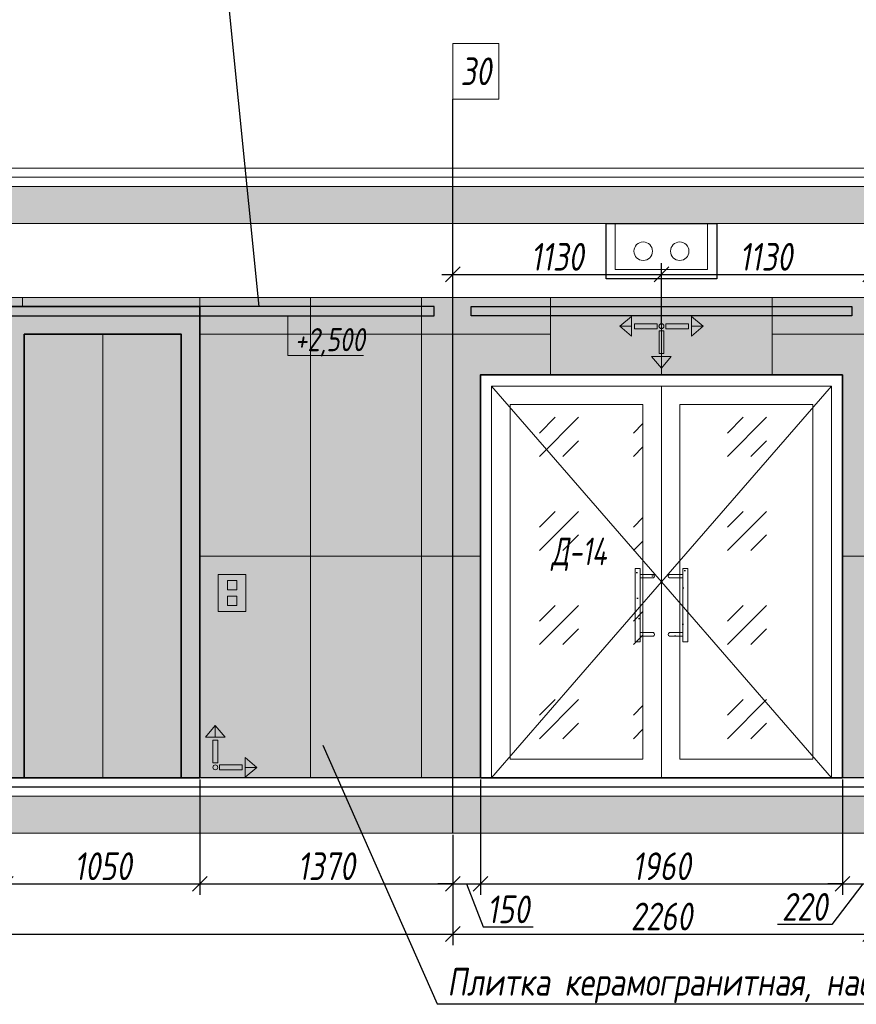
# Model space of a CAD drawing. Header units: millimetres. Extents: x -76220005 to 7466349, y -86687 to 22351.
# Tile 396 of 493: x 250319 to 254849, y 7337 to 12667. Entities that reach past the tile are written whole.
import ezdxf
from ezdxf import colors
from ezdxf.entities.mleader import LeaderData, LeaderLine
from ezdxf.math import Vec2, Vec3

# ---------------------------------------------------------------- set-up
doc = ezdxf.new("R2010")
doc.units = ezdxf.units.MM
doc.linetypes.add('DASHDOT', pattern=[25.4, 12.7, -6.35, 0, -6.35])
doc.layers.get('Defpoints').update_dxf_attribs({"color": 31})
for name, color, linetype, lineweight in [('A-DETL-GENF', 7, 'Continuous', 5), ('dim_pot', 183, 'Continuous', 9), ('Двери', 7, 'Continuous', 5), ('Отделка стен', 253, 'Continuous', 0), ('пот', 183, 'Continuous', 9)]:
    doc.layers.add(name, color=color, linetype=linetype, lineweight=lineweight)
for name, color, linetype, lineweight, true_color in [('dim_obm', 7, 'Continuous', 9, 0x005700), ('dim_razv', 7, 'DASHDOT', 9, 0x285228), ('pol', 7, 'Continuous', 15, 0x55666d)]:
    doc.layers.add(name, color=color, linetype=linetype, lineweight=lineweight, true_color=true_color)
doc.styles.add('fl_iso paper', font='isocpeur.ttf', dxfattribs={"width": 0.8, "oblique": 10})
doc.styles.add('In tre', font='isocpeur.ttf', dxfattribs={"width": 0.8, "oblique": 10})
doc.dimstyles.new('In tre 1_50', dxfattribs={"dimtxt": 150, "dimasz": 80, "dimexe": 60, "dimexo": 10, "dimgap": 20, "dimtad": 1, "dimdec": 0, "dimrnd": 5, "dimzin": 0, "dimdsep": 46, "dimtxsty": 'fl_iso paper', "dimblk": 'OBLIQUE', "dimcen": 0, "dimdle": 60, "dimadec": 0, "dimazin": 0, "dimtfac": 1, "dimtdec": 0, "dimtofl": 0, "dimtmove": 1, "dimatfit": 1, "dimfxl": 40, "dimtolj": 1, "dimtzin": 0, "dimarcsym": 1})
pattern_1 = [(352.5, (-11678.04, 258012.5), (100.426047, 107.214405), [0, -115.824, 0, -129.54, 0, -123.825]), (322.5, (-11678.04, 258012.5), (247.41986, 56.70328), [0, -62.484, 0, -104.394, 0, -40.005]), (282.5, (-11744.32, 258078.77), (168.099694, -167.489948), [0, -38.1, 0, -137.16, 0, -179.07]), (272.5, (-11744.32, 258078.77), (209.26523, -114.68433), [0, -19.05, 0, -89.916, 0, -102.87])]

# ---------------------------------------------------------------- blocks, each defined once
blk = doc.blocks.new('_Oblique')
at = {"color": 0, "linetype": 'ByBlock', "lineweight": -2}
blk.add_line((-0.5, -0.5), (0.5, 0.5), dxfattribs=at)
blk = doc.blocks.new('*D126')
at = {"layer": 'Defpoints', "color": 0, "linetype": 'ByBlock', "transparency": 16777216}
for p in [(243713.8, 8264), (252663.8, 8264), (252663.8, 7717.8)]:
    blk.add_point(p, dxfattribs=at)
at = {"layer": 'dim_razv', "color": 0, "linetype": 'ByBlock', "lineweight": -2, "transparency": 16777216}
for p, q in [((243713.8, 8254), (243713.8, 7657.8)), ((252663.8, 8254), (252663.8, 7657.8)), ((243653.8, 7717.8), (252723.8, 7717.8))]:
    blk.add_line(p, q, dxfattribs=at)
at = {"layer": 'dim_razv', "color": 0, "linetype": 'ByBlock', "lineweight": -2, "transparency": 16777216, "xscale": 80, "yscale": 80, "zscale": 80, "rotation": 180}
blk.add_blockref('_Oblique', (243713.8, 7717.8), dxfattribs=at)
at = {"layer": 'dim_razv', "color": 0, "linetype": 'ByBlock', "lineweight": -2, "transparency": 16777216, "xscale": 80, "yscale": 80, "zscale": 80}
blk.add_blockref('_Oblique', (252663.8, 7717.8), dxfattribs=at)
at = {"layer": 'dim_razv', "color": 0, "linetype": 'ByBlock', "transparency": 16777216, "insert": (248188.8, 7812.8), "char_height": 150, "attachment_point": 5, "style": 'fl_iso paper'}
blk.add_mtext('\\A1;8910', dxfattribs=at)
blk = doc.blocks.new('*D127')
at = {"layer": 'Defpoints', "color": 0, "linetype": 'ByBlock', "transparency": 16777216}
for p in [(252663.8, 8264), (254923.8, 8264), (254923.8, 7717.8)]:
    blk.add_point(p, dxfattribs=at)
at = {"layer": 'dim_razv', "color": 0, "linetype": 'ByBlock', "lineweight": -2, "transparency": 16777216}
for p, q in [((252663.8, 8254), (252663.8, 7657.8)), ((254923.8, 8254), (254923.8, 7657.8)), ((252603.8, 7717.8), (254983.8, 7717.8))]:
    blk.add_line(p, q, dxfattribs=at)
at = {"layer": 'dim_razv', "color": 0, "linetype": 'ByBlock', "lineweight": -2, "transparency": 16777216, "xscale": 80, "yscale": 80, "zscale": 80, "rotation": 180}
blk.add_blockref('_Oblique', (252663.8, 7717.8), dxfattribs=at)
at = {"layer": 'dim_razv', "color": 0, "linetype": 'ByBlock', "lineweight": -2, "transparency": 16777216, "xscale": 80, "yscale": 80, "zscale": 80}
blk.add_blockref('_Oblique', (254923.8, 7717.8), dxfattribs=at)
at = {"layer": 'dim_razv', "color": 0, "linetype": 'ByBlock', "transparency": 16777216, "insert": (253793.8, 7812.8), "char_height": 150, "attachment_point": 5, "style": 'fl_iso paper'}
blk.add_mtext('\\A1;2260', dxfattribs=at)
blk = doc.blocks.new('*D137')
at = {"layer": 'Defpoints', "color": 0, "linetype": 'ByBlock', "transparency": 16777216}
for p in [(250243.8, 8564), (251293.8, 8564), (251293.8, 7989.8)]:
    blk.add_point(p, dxfattribs=at)
at = {"layer": 'dim_razv', "color": 0, "linetype": 'ByBlock', "lineweight": -2, "transparency": 16777216}
for p, q in [((250243.8, 8554), (250243.8, 7929.8)), ((251293.8, 8554), (251293.8, 7929.8)), ((250183.8, 7989.8), (251353.8, 7989.8))]:
    blk.add_line(p, q, dxfattribs=at)
at = {"layer": 'dim_razv', "color": 0, "linetype": 'ByBlock', "lineweight": -2, "transparency": 16777216, "xscale": 80, "yscale": 80, "zscale": 80, "rotation": 180}
blk.add_blockref('_Oblique', (250243.8, 7989.8), dxfattribs=at)
at = {"layer": 'dim_razv', "color": 0, "linetype": 'ByBlock', "lineweight": -2, "transparency": 16777216, "xscale": 80, "yscale": 80, "zscale": 80}
blk.add_blockref('_Oblique', (251293.8, 7989.8), dxfattribs=at)
at = {"layer": 'dim_razv', "color": 0, "linetype": 'ByBlock', "transparency": 16777216, "insert": (250768.8, 8084.8), "char_height": 150, "attachment_point": 5, "style": 'fl_iso paper'}
blk.add_mtext('\\A1;1050', dxfattribs=at)
blk = doc.blocks.new('*D138')
at = {"layer": 'Defpoints', "color": 0, "linetype": 'ByBlock', "transparency": 16777216}
for p in [(251293.8, 8564), (252663.8, 8264), (252663.8, 7989.8)]:
    blk.add_point(p, dxfattribs=at)
at = {"layer": 'dim_razv', "color": 0, "linetype": 'ByBlock', "lineweight": -2, "transparency": 16777216}
for p, q in [((251293.8, 8554), (251293.8, 7929.8)), ((252663.8, 8254), (252663.8, 7929.8)), ((251233.8, 7989.8), (252723.8, 7989.8))]:
    blk.add_line(p, q, dxfattribs=at)
at = {"layer": 'dim_razv', "color": 0, "linetype": 'ByBlock', "lineweight": -2, "transparency": 16777216, "xscale": 80, "yscale": 80, "zscale": 80, "rotation": 180}
blk.add_blockref('_Oblique', (251293.8, 7989.8), dxfattribs=at)
at = {"layer": 'dim_razv', "color": 0, "linetype": 'ByBlock', "lineweight": -2, "transparency": 16777216, "xscale": 80, "yscale": 80, "zscale": 80}
blk.add_blockref('_Oblique', (252663.8, 7989.8), dxfattribs=at)
at = {"layer": 'dim_razv', "color": 0, "linetype": 'ByBlock', "transparency": 16777216, "insert": (251978.8, 8084.8), "char_height": 150, "attachment_point": 5, "style": 'fl_iso paper'}
blk.add_mtext('\\A1;1370', dxfattribs=at)
blk = doc.blocks.new('*D139')
at = {"layer": 'Defpoints', "color": 0, "linetype": 'ByBlock', "transparency": 16777216}
for p in [(252813.8, 8564), (252663.8, 8264), (252813.8, 7989.8)]:
    blk.add_point(p, dxfattribs=at)
at = {"layer": 'dim_razv', "color": 0, "linetype": 'ByBlock', "lineweight": -2, "transparency": 16777216}
for p, q in [((252813.8, 8554), (252813.8, 7929.8)), ((252663.8, 8254), (252663.8, 7929.8)), ((252663.8, 7989.8), (252583.8, 7989.8)), ((252663.8, 7989.8), (252813.8, 7989.8)), ((252738.8, 7989.8), (252828.3, 7756.5)), ((252813.8, 7989.8), (252893.8, 7989.8)), ((252828.3, 7756.5), (253098.7, 7756.5))]:
    blk.add_line(p, q, dxfattribs=at)
at = {"layer": 'dim_razv', "color": 0, "linetype": 'ByBlock', "lineweight": -2, "transparency": 16777216, "xscale": 80, "yscale": 80, "zscale": 80}
blk.add_blockref('_Oblique', (252663.8, 7989.8), dxfattribs=at)
at = {"layer": 'dim_razv', "color": 0, "linetype": 'ByBlock', "lineweight": -2, "transparency": 16777216, "xscale": 80, "yscale": 80, "zscale": 80, "rotation": 180}
blk.add_blockref('_Oblique', (252813.8, 7989.8), dxfattribs=at)
at = {"layer": 'dim_razv', "color": 0, "linetype": 'ByBlock', "transparency": 16777216, "insert": (252963.5, 7851.5), "char_height": 150, "attachment_point": 5, "style": 'fl_iso paper'}
blk.add_mtext('\\A1;150', dxfattribs=at)
blk = doc.blocks.new('*D140')
at = {"layer": 'Defpoints', "color": 0, "linetype": 'ByBlock', "transparency": 16777216}
for p in [(252813.8, 8564), (254773.8, 8564), (254773.8, 7989.8)]:
    blk.add_point(p, dxfattribs=at)
at = {"layer": 'dim_razv', "color": 0, "linetype": 'ByBlock', "lineweight": -2, "transparency": 16777216}
for p, q in [((252813.8, 8554), (252813.8, 7929.8)), ((254773.8, 8554), (254773.8, 7929.8)), ((252753.8, 7989.8), (254833.8, 7989.8))]:
    blk.add_line(p, q, dxfattribs=at)
at = {"layer": 'dim_razv', "color": 0, "linetype": 'ByBlock', "lineweight": -2, "transparency": 16777216, "xscale": 80, "yscale": 80, "zscale": 80, "rotation": 180}
blk.add_blockref('_Oblique', (252813.8, 7989.8), dxfattribs=at)
at = {"layer": 'dim_razv', "color": 0, "linetype": 'ByBlock', "lineweight": -2, "transparency": 16777216, "xscale": 80, "yscale": 80, "zscale": 80}
blk.add_blockref('_Oblique', (254773.8, 7989.8), dxfattribs=at)
at = {"layer": 'dim_razv', "color": 0, "linetype": 'ByBlock', "transparency": 16777216, "insert": (253793.8, 8084.8), "char_height": 150, "attachment_point": 5, "style": 'fl_iso paper'}
blk.add_mtext('\\A1;1960', dxfattribs=at)
blk = doc.blocks.new('*D141')
at = {"layer": 'Defpoints', "color": 0, "linetype": 'ByBlock', "transparency": 16777216}
for p in [(254773.8, 8564), (254993.8, 8254), (254993.8, 7989.8)]:
    blk.add_point(p, dxfattribs=at)
at = {"layer": 'dim_razv', "color": 0, "linetype": 'ByBlock', "lineweight": -2, "transparency": 16777216}
for p, q in [((254773.8, 8554), (254773.8, 7929.8)), ((254993.8, 8244), (254993.8, 7929.8)), ((254773.8, 7989.8), (254693.8, 7989.8)), ((254883.8, 7989.8), (254716.3, 7769.8)), ((254773.8, 7989.8), (254993.8, 7989.8)), ((254993.8, 7989.8), (255073.8, 7989.8)), ((254716.3, 7769.8), (254421.8, 7769.8))]:
    blk.add_line(p, q, dxfattribs=at)
at = {"layer": 'dim_razv', "color": 0, "linetype": 'ByBlock', "lineweight": -2, "transparency": 16777216, "xscale": 80, "yscale": 80, "zscale": 80}
blk.add_blockref('_Oblique', (254773.8, 7989.8), dxfattribs=at)
at = {"layer": 'dim_razv', "color": 0, "linetype": 'ByBlock', "lineweight": -2, "transparency": 16777216, "xscale": 80, "yscale": 80, "zscale": 80, "rotation": 180}
blk.add_blockref('_Oblique', (254993.8, 7989.8), dxfattribs=at)
at = {"layer": 'dim_razv', "color": 0, "linetype": 'ByBlock', "transparency": 16777216, "insert": (254569, 7864.8), "char_height": 150, "attachment_point": 5, "style": 'fl_iso paper'}
blk.add_mtext('\\A1;220', dxfattribs=at)
blk = doc.blocks.new('1')
at = {"layer": 'pol', "linetype": 'ByBlock'}
h = blk.add_hatch(color=1, dxfattribs=at)
h.paths.add_polyline_path([(35776.4, 73135.4), (35803.1, 73135.4), (35803.1, 73259), (35776.4, 73259)])
h.paths.add_polyline_path([(35789.8, 73274.6), (35843.2, 73274.6), (35789.8, 73338.2)])
h.paths.add_polyline_path([(35789.8, 73274.6), (35736.3, 73274.6), (35789.8, 73338.2)])
edge = h.paths.add_edge_path()
edge.add_arc((35789.8, 73110.5), 13.4, 0, 360)
h = blk.add_hatch(color=1, dxfattribs=at)
h.paths.add_polyline_path([(35813.3, 73097.1), (35813.3, 73123.9), (35936.9, 73123.9), (35936.9, 73097.1)])
h.paths.add_polyline_path([(35952.5, 73110.5), (35952.5, 73164), (36016.1, 73110.5)])
h.paths.add_polyline_path([(35952.5, 73110.5), (35952.5, 73057), (36016.1, 73110.5)])
at = {"layer": 'pol', "color": 1, "linetype": 'ByBlock'}
for points in [[(35789.8, 73274.6), (35736.3, 73274.6), (35789.8, 73338.2), (35789.8, 73274.6)], [(35789.8, 73274.6), (35843.2, 73274.6), (35789.8, 73338.2), (35789.8, 73274.6)], [(35952.5, 73110.5), (35952.5, 73164), (36016.1, 73110.5), (35952.5, 73110.5)], [(35952.5, 73110.5), (35952.5, 73057), (36016.1, 73110.5), (35952.5, 73110.5)]]:
    blk.add_lwpolyline(points, dxfattribs=at)
for points in [[(35776.4, 73135.4), (35803.1, 73135.4), (35803.1, 73259), (35776.4, 73259)], [(35813.3, 73097.1), (35813.3, 73123.9), (35936.9, 73123.9), (35936.9, 73097.1)]]:
    blk.add_lwpolyline(points, close=True, dxfattribs=at)
blk.add_circle((35789.8, 73110.5), 13.4, dxfattribs=at)
blk = doc.blocks.new('*D209')
at = {"color": 0, "lineweight": -2, "transparency": 16777216}
for p, q in [((252663.8, 11074), (252663.8, 11348.5)), ((253793.8, 11017.9), (253793.8, 11348.5)), ((252603.8, 11288.5), (253853.8, 11288.5))]:
    blk.add_line(p, q, dxfattribs=at)
at = {"layer": 'Defpoints', "color": 0, "transparency": 16777216}
for p in [(253793.8, 11288.5), (252663.8, 11064), (253793.8, 11007.9)]:
    blk.add_point(p, dxfattribs=at)
at = {"color": 0, "lineweight": -2, "transparency": 16777216, "xscale": 80, "yscale": 80, "zscale": 80, "rotation": 180}
blk.add_blockref('_Oblique', (252663.8, 11288.5), dxfattribs=at)
at = {"color": 0, "lineweight": -2, "transparency": 16777216, "xscale": 80, "yscale": 80, "zscale": 80}
blk.add_blockref('_Oblique', (253793.8, 11288.5), dxfattribs=at)
at = {"color": 0, "transparency": 16777216, "insert": (253228.8, 11383.5), "char_height": 150, "attachment_point": 5, "style": 'fl_iso paper'}
blk.add_mtext('\\A1;1130', dxfattribs=at)
blk = doc.blocks.new('*D210')
at = {"color": 0, "lineweight": -2, "transparency": 16777216}
for p, q in [((253793.8, 11017.9), (253793.8, 11348.5)), ((254923.8, 11124), (254923.8, 11348.5)), ((253733.8, 11288.5), (254983.8, 11288.5))]:
    blk.add_line(p, q, dxfattribs=at)
at = {"layer": 'Defpoints', "color": 0, "transparency": 16777216}
for p in [(254923.8, 11288.5), (254923.8, 11114), (253793.8, 11007.9)]:
    blk.add_point(p, dxfattribs=at)
at = {"color": 0, "lineweight": -2, "transparency": 16777216, "xscale": 80, "yscale": 80, "zscale": 80, "rotation": 180}
blk.add_blockref('_Oblique', (253793.8, 11288.5), dxfattribs=at)
at = {"color": 0, "lineweight": -2, "transparency": 16777216, "xscale": 80, "yscale": 80, "zscale": 80}
blk.add_blockref('_Oblique', (254923.8, 11288.5), dxfattribs=at)
at = {"color": 0, "transparency": 16777216, "insert": (254358.8, 11383.5), "char_height": 150, "attachment_point": 5, "style": 'fl_iso paper'}
blk.add_mtext('\\A1;1130', dxfattribs=at)

msp = doc.modelspace()

# ---------------------------------------------------------------- hatches: boundary and pattern name
at = {"lineweight": 13, "true_color": 0xb5b5b5}
h = msp.add_hatch(color=253, dxfattribs=at)
h.dxf.hatch_style = 1
h.paths.add_polyline_path([(246103.8, 11114), (247153.8, 11114), (247153.8, 8564), (246103.8, 8564)])
h.paths.add_polyline_path([(248173.8, 11114), (249223.8, 11114), (249223.8, 8564), (248173.8, 8564)])
h.paths.add_polyline_path([(250243.8, 11114), (251293.8, 11114), (251293.8, 8564), (250243.8, 8564)])
h.paths.add_polyline_path([(257423.8, 11114), (258823.8, 11114), (258823.8, 8564), (257423.8, 8564)])
h.paths.add_polyline_path([(260323.8, 11114), (261723.8, 11114), (261723.8, 8564), (260323.8, 8564)])
h = msp.add_hatch(color=253, dxfattribs=at)
h.dxf.hatch_style = 1
h.paths.add_polyline_path([(247253.8, 9664), (247403.8, 9664), (247403.8, 9464), (247253.8, 9464)])
h.paths.add_polyline_path([(251393.8, 9664), (251543.8, 9664), (251543.8, 9464), (251393.8, 9464)])
h.paths.add_polyline_path([(261823.8, 9664), (261973.8, 9664), (261973.8, 9464), (261823.8, 9464)])
at = {"true_color": 0xcccccc}
h = msp.add_hatch(dxfattribs=at)
h.set_pattern_fill('AR-SAND', color=254, scale=3, angle=315)
h.set_pattern_definition(pattern_1)
h.paths.add_polyline_path([(253678.5, 9299.1), (253651.4, 9299.1), (253651.4, 9695.6), (253678.5, 9695.6)])
h = msp.add_hatch(dxfattribs=at)
h.set_pattern_fill('AR-SAND', color=254, scale=3, angle=315)
h.set_pattern_definition(pattern_1)
edge = h.paths.add_edge_path()
edge.add_line((253750.9, 9664.6), (253678.5, 9664.6))
edge.add_line((253678.5, 9664.6), (253678.5, 9645.3))
edge.add_line((253678.5, 9645.3), (253750.9, 9645.3))
edge.add_arc((253745.7, 9655), 11, 298.4495, 421.5505)
h = msp.add_hatch(dxfattribs=at)
h.set_pattern_fill('AR-SAND', color=254, scale=3, angle=315)
h.set_pattern_definition(pattern_1)
edge = h.paths.add_edge_path()
edge.add_line((253836.7, 9664.6), (253909.1, 9664.6))
edge.add_line((253909.1, 9664.6), (253909.1, 9645.3))
edge.add_line((253909.1, 9645.3), (253836.7, 9645.3))
edge.add_arc((253841.9, 9655), 11, 118.4495, 241.5505, ccw=False)
h = msp.add_hatch(dxfattribs=at)
h.set_pattern_fill('AR-SAND', color=254, scale=3, angle=315)
h.set_pattern_definition(pattern_1)
h.paths.add_polyline_path([(253909.1, 9299.1), (253936.2, 9299.1), (253936.2, 9695.6), (253909.1, 9695.6)])
h = msp.add_hatch(dxfattribs=at)
h.set_pattern_fill('AR-SAND', color=254, scale=3, angle=315)
h.set_pattern_definition(pattern_1)
edge = h.paths.add_edge_path()
edge.add_line((253750.9, 9330), (253678.5, 9330))
edge.add_line((253678.5, 9330), (253678.5, 9349.3))
edge.add_line((253678.5, 9349.3), (253750.9, 9349.3))
edge.add_arc((253745.7, 9339.7), 11, -61.5505, 61.5505, ccw=False)
h = msp.add_hatch(dxfattribs=at)
h.set_pattern_fill('AR-SAND', color=254, scale=3, angle=315)
h.set_pattern_definition(pattern_1)
edge = h.paths.add_edge_path()
edge.add_line((253836.7, 9330), (253909.1, 9330))
edge.add_line((253909.1, 9330), (253909.1, 9349.3))
edge.add_line((253909.1, 9349.3), (253836.7, 9349.3))
edge.add_arc((253841.9, 9339.7), 11, 118.4495, 241.5505)
at = {"layer": 'A-DETL-GENF'}
h = msp.add_hatch(dxfattribs=at)
h.set_pattern_fill('ANSI35', color=256, scale=20, style=0)
h.set_pattern_definition([(45, (122881.06, 722.8), (-89.80256, 89.80256), []), (45, (122970.86, 722.8), (-89.80256, 89.80256), [158.75, -31.75, 0, -31.75])])
h.paths.add_polyline_path([(243219.3, 11564), (266774.7, 11564), (266774.7, 11764), (243219.3, 11764)])
h.paths.add_polyline_path([(243219.3, 8264), (266774.7, 8264), (266774.7, 8464), (243219.3, 8464)])
at = {"layer": 'dim_obm'}
msp.add_hatch(color=256, dxfattribs=at).paths.add_polyline_path([(251838.2, 10996), (251770.2, 11064), (251702.1, 10996), (251713.7, 10984.4), (251770.2, 11040.9), (251826.6, 10984.4)], flags=0)
at = {"layer": 'dim_razv', "true_color": 0xeceae4, "transparency": 33554687}
h = msp.add_hatch(dxfattribs=at)
h.set_pattern_fill('AR-SAND', color=254, scale=3, angle=315)
h.set_pattern_definition([(352.5, (23039.9, 13356.9), (100.426047, 107.214405), [0, -115.824, 0, -129.54, 0, -123.825]), (322.5, (23039.9, 13356.9), (247.41986, 56.70328), [0, -62.484, 0, -104.394, 0, -40.005]), (282.5, (22973.63, 13423.18), (168.099694, -167.48995), [0, -38.1, 0, -137.16, 0, -179.07]), (272.5, (22973.63, 13423.18), (209.26523, -114.68433), [0, -19.05, 0, -89.916, 0, -102.87])])
h.paths.add_polyline_path([(243713.8, 8564), (243713.8, 11164), (255823.8, 11164), (255823.8, 11089), (256273.8, 11089), (256273.8, 10714), (257073.8, 10714), (257073.8, 11164), (266133.8, 11164), (266133.8, 8564), (265983.8, 8564), (265983.8, 10744), (264023.8, 10744), (264023.8, 8564), (261723.8, 8564), (261723.8, 11114), (257423.8, 11114), (257423.8, 8564), (254773.8, 8564), (254773.8, 10744), (252813.8, 10744), (252813.8, 8564), (251293.8, 8564), (251293.8, 11114), (250243.8, 11114), (250243.8, 8564), (249223.8, 8564), (249223.8, 11114), (248173.8, 11114), (248173.8, 8564), (247763.8, 8564), (247763.8, 11064), (247563.8, 11064), (247563.8, 8564), (247153.8, 8564), (247153.8, 11114), (246103.8, 11114), (246103.8, 8564)])
h.paths.add_polyline_path([(247253.8, 9664), (247403.8, 9664), (247403.8, 9464), (247253.8, 9464)], flags=16)
h.paths.add_polyline_path([(251393.8, 9664), (251543.8, 9664), (251543.8, 9464), (251393.8, 9464)], flags=16)
h.paths.add_polyline_path([(261823.8, 9664), (261973.8, 9664), (261973.8, 9464), (261823.8, 9464)], flags=16)
at = {"layer": 'пот', "lineweight": 0, "true_color": 0x7e9fe7}
h = msp.add_hatch(dxfattribs=at)
h.set_pattern_fill('GOST_GLASS', color=161, scale=60)
h.set_pattern_definition([(45, (88687.8, 13356.9), (509.1169, -5e-14), [300, -420]), (45, (88815.07, 13356.9), (509.1169, -5e-14), [120, -600]), (45, (88687.8, 13484.18), (509.1169, -5e-14), [120, -600])])
h.paths.add_polyline_path([(252973.8, 10584), (253693.8, 10584), (253693.8, 8664), (252973.8, 8664)])
h.paths.add_polyline_path([(253893.8, 10584), (254613.8, 10584), (254613.8, 8664), (253893.8, 8664)])

# ---------------------------------------------------------------- linework, layer by layer
at = {"lineweight": 30}
for points in [[(252663.8, 8264), (252663.8, 12237.6)], [(266133.8, 8564), (243713.8, 8564)], [(243713.8, 8514), (266133.8, 8514)]]:
    msp.add_lwpolyline(points, dxfattribs=at)
at = {"lineweight": 13}
for points in [[(243219.3, 11814), (266774.7, 11814), (266774.7, 11864), (243219.3, 11864)], [(266774.7, 11764), (243219.3, 11764), (243219.3, 11814), (266774.7, 11814)], [(243219.3, 11564), (266774.7, 11564), (266774.7, 11764), (243219.3, 11764)], [(252873.8, 8564), (252873.8, 10684), (254713.8, 10684), (254713.8, 8564)], [(252873.8, 10684), (253793.8, 10684), (253793.8, 8564), (252873.8, 8564)], [(253793.8, 10684), (254713.8, 10684), (254713.8, 8564), (253793.8, 8564)], [(252973.8, 10584), (253693.8, 10584), (253693.8, 8664), (252973.8, 8664)], [(253893.8, 10584), (254613.8, 10584), (254613.8, 8664), (253893.8, 8664)], [(251393.8, 9664), (251543.8, 9664), (251543.8, 9464), (251393.8, 9464)], [(253678.5, 9299.1), (253651.4, 9299.1), (253651.4, 9695.6), (253678.5, 9695.6)], [(253909.1, 9299.1), (253936.2, 9299.1), (253936.2, 9695.6), (253909.1, 9695.6)], [(251443.8, 9631.1), (251493.8, 9631.1), (251493.8, 9581.1), (251443.8, 9581.1)], [(251443.8, 9496.9), (251493.8, 9496.9), (251493.8, 9546.9), (251443.8, 9546.9)], [(243219.3, 8264), (266774.7, 8264), (266774.7, 8464), (243219.3, 8464)]]:
    msp.add_lwpolyline(points, close=True, dxfattribs=at)
for points in [[(253493.8, 11564), (253493.8, 11264), (254093.8, 11264), (254093.8, 11564)], [(253543.8, 11564), (253543.8, 11314), (254043.8, 11314), (254043.8, 11564)], [(250768.8, 10964), (250768.8, 8564)], [(253793.8, 10684), (253793.8, 8564)], [(266473.8, 8514), (266774.7, 8514), (266774.7, 8464), (243219.3, 8464), (243219.3, 8514), (243513.8, 8514)], [(243713.8, 8514), (266133.8, 8514)]]:
    msp.add_lwpolyline(points, dxfattribs=at)
msp.add_lwpolyline([(253493.8, 11564), (254093.8, 11564), (254093.8, 11264), (253493.8, 11264)], close=True)
at = {"color": 0, "linetype": 'ByBlock', "lineweight": 0}
msp.add_lwpolyline([(243713.8, 11164), (255823.8, 11164), (255823.8, 11089), (256273.8, 11089), (256273.8, 10714), (257073.8, 10714), (257073.8, 11164), (266133.8, 11164), (266133.8, 8564), (265983.8, 8564), (265983.8, 10744), (264023.8, 10744), (264023.8, 8564), (261723.8, 8564), (261723.8, 11114), (257423.8, 11114), (257423.8, 8564), (254773.8, 8564), (254773.8, 10744), (252813.8, 10744), (252813.8, 8564), (251293.8, 8564), (251293.8, 11114), (250243.8, 11114)], dxfattribs=at)
at = {"lineweight": 30}
for points in [[(252563.8, 11114), (243813.8, 11114), (243813.8, 11064), (252563.8, 11064)], [(252763.8, 11114), (254823.8, 11114), (254823.8, 11064), (252763.8, 11064)]]:
    msp.add_lwpolyline(points, close=True, dxfattribs=at)
at = {"lineweight": 35}
for points in [[(250243.8, 11114), (251293.8, 11114), (251293.8, 8564), (250243.8, 8564)], [(250343.8, 10964), (251193.8, 10964), (251193.8, 8564), (250343.8, 8564)], [(252813.8, 8564), (252813.8, 10744), (254773.8, 10744), (254773.8, 8564)]]:
    msp.add_lwpolyline(points, close=True, dxfattribs=at)
at = {"lineweight": 13, "ltscale": 10}
for points in [[(252873.8, 10684), (253793.8, 9624), (252873.8, 8564)], [(254713.8, 10684), (253793.8, 9624), (254713.8, 8564)]]:
    msp.add_lwpolyline(points, dxfattribs=at)
at = {"lineweight": 13}
for points in [[(253750.9, 9664.6), (253678.5, 9664.6), (253678.5, 9645.3), (253750.9, 9645.3, 0.595534)], [(253836.7, 9664.6), (253909.1, 9664.6), (253909.1, 9645.3), (253836.7, 9645.3, -0.595534)], [(253750.9, 9330), (253678.5, 9330), (253678.5, 9349.3), (253750.9, 9349.3, -0.595534)], [(253836.7, 9330), (253909.1, 9330), (253909.1, 9349.3), (253836.7, 9349.3, 0.595534)]]:
    msp.add_lwpolyline(points, format="xyb", close=True, dxfattribs=at)
at = {"color": 5, "lineweight": 13, "true_color": 0x0000f0}
msp.add_circle((253694.8, 11414), 50, dxfattribs=at)
at = {"color": 1, "lineweight": 13, "true_color": 0xf50000}
msp.add_circle((253892.8, 11414), 50, dxfattribs=at)
at = {"layer": 'dim_obm'}
msp.add_lwpolyline([(251770.2, 11064), (251770.2, 10984), (251770.2, 10848.5), (252181.1, 10848.5)], dxfattribs=at)
at = {"layer": 'dim_pot', "color": 10, "lineweight": 0}
msp.add_lwpolyline([(252663.8, 12537.6), (252913.8, 12537.6), (252913.8, 12237.6), (252663.8, 12237.6)], close=True, dxfattribs=at)
at = {"layer": 'Отделка стен', "transparency": 33554687}
for points in [[(250333.8, 11114), (250333.8, 11164)], [(251293.8, 11164), (251293.8, 11114), (250333.8, 11114), (250333.8, 11164)], [(251293.8, 11164), (251293.8, 10964), (251893.8, 10964), (251893.8, 11164)], [(251893.8, 11164), (251893.8, 10964), (252493.8, 10964), (252493.8, 11164)], [(252493.8, 11164), (252493.8, 10964), (252663.8, 10964), (252663.8, 11164)], [(253193.8, 10744), (253193.8, 11164)], [(253193.8, 11164), (253193.8, 10844)], [(253793.8, 10744), (253793.8, 11164)], [(253793.8, 11164), (253793.8, 10844)], [(254393.8, 10744), (254393.8, 11164)], [(254393.8, 11164), (254393.8, 10744)], [(254773.8, 10964), (255023.8, 10964), (255023.8, 11164)], [(253193.8, 10964), (252663.8, 10964), (252663.8, 9764), (252813.8, 9764)], [(254773.8, 9764), (255023.8, 9764), (255023.8, 10964), (254393.8, 10964)]]:
    msp.add_lwpolyline(points, dxfattribs=at)
for points in [[(251293.8, 10964), (251293.8, 9764), (251893.8, 9764), (251893.8, 10964)], [(251893.8, 10964), (251893.8, 9764), (252493.8, 9764), (252493.8, 10964)], [(251293.8, 9764), (251293.8, 8564), (251893.8, 8564), (251893.8, 9764)], [(251893.8, 9764), (251893.8, 8564), (252493.8, 8564), (252493.8, 9764)], [(252493.8, 9764), (252493.8, 8564), (252813.8, 8564), (252813.8, 9764)], [(254773.8, 9764), (254773.8, 8564), (255023.8, 8564), (255023.8, 9764)]]:
    msp.add_lwpolyline(points, close=True, dxfattribs=at)

# ---------------------------------------------------------------- block references
at = {"linetype": 'ByBlock', "rotation": 180}
for p, xscale, yscale, zscale in [((289364.2, 83670.3), 0.9938708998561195, 0.9938708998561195, 0.9938708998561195), ((218223.4, 83670.3), -0.9938708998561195, 0.9938708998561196, 0.9938708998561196)]:
    msp.add_blockref('1', p, dxfattribs=dict(at, xscale=xscale, yscale=yscale, zscale=zscale))
at = {"linetype": 'ByBlock', "xscale": 0.9938708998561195, "yscale": 0.9938708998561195, "zscale": 0.9938708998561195}
msp.add_blockref('1', (215807.6, -64042.3), dxfattribs=at)

# ---------------------------------------------------------------- texts
at = {"layer": 'dim_obm', "insert": (251808.6, 10997.7), "char_height": 125, "attachment_point": 1, "line_spacing_factor": 0.666667, "style": 'fl_iso paper'}
msp.add_mtext('+2,500', dxfattribs=at)
at = {"layer": 'dim_pot', "color": 10, "lineweight": 0, "insert": (252788.8, 12387.6), "char_height": 150, "attachment_point": 5, "style": 'fl_iso paper'}
msp.add_mtext_dynamic_manual_height_columns('30', width=190.261, gutter_width=1350, heights=[0], dxfattribs=at)
at = {"layer": 'Двери', "lineweight": 0, "insert": (253346.7, 9773.4), "char_height": 150, "attachment_point": 5, "style": 'fl_iso paper'}
msp.add_mtext_dynamic_manual_height_columns('{\\W0.7;Д-14}', width=190.261, gutter_width=1350, heights=[0], dxfattribs=at)

# ---------------------------------------------------------------- dimensions: what is measured, and where the dimension line sits
for base, p1, p2, picture, middle in [((253793.8, 11288.5), (252663.8, 11064), (253793.8, 11007.9), '*D209', (253228.8, 11383.5)), ((254923.8, 11288.5), (253793.8, 11007.9), (254923.8, 11114), '*D210', (254358.8, 11383.5))]:
    dim = msp.add_linear_dim(base=base, p1=p1, p2=p2, dimstyle='In tre 1_50')
    dim.commit()
    dim.dimension.update_dxf_attribs({"geometry": picture, "text_midpoint": middle})
at = {"layer": 'dim_razv', "linetype": 'ByBlock'}
for base, p1, p2, picture, middle in [((251293.8, 7989.8), (250243.8, 8564), (251293.8, 8564), '*D137', (250768.8, 8084.8)), ((252663.8, 7989.8), (251293.8, 8564), (252663.8, 8264), '*D138', (251978.8, 8084.8)), ((254773.8, 7989.8), (252813.8, 8564), (254773.8, 8564), '*D140', (253793.8, 8084.8)), ((254923.8, 7717.8), (252663.8, 8264), (254923.8, 8264), '*D127', (253793.8, 7812.8))]:
    dim = msp.add_linear_dim(base=base, p1=p1, p2=p2, dimstyle='In tre 1_50', dxfattribs=at)
    dim.commit()
    dim.dimension.update_dxf_attribs({"geometry": picture, "text_midpoint": middle})
for base, p1, p2, picture, middle in [((252813.8, 7989.8), (252663.8, 8264), (252813.8, 8564), '*D139', (252848.3, 7756.5)), ((254993.8, 7989.8), (254773.8, 8564), (254993.8, 8254), '*D141', (254696.3, 7769.8))]:
    dim = msp.add_linear_dim(base=base, p1=p1, p2=p2, dimstyle='In tre 1_50', dxfattribs=at)
    dim.commit()
    dim.dimension.update_dxf_attribs({"geometry": picture, "text_midpoint": middle, "dimtype": 160})
dim = msp.add_linear_dim(base=(252663.8, 7717.8), p1=(243713.8, 8264), p2=(252663.8, 8264), text='8910', dimstyle='In tre 1_50', dxfattribs=at)
dim.commit()
dim.dimension.update_dxf_attribs({"geometry": '*D126', "text_midpoint": (248188.8, 7812.8)})

# ---------------------------------------------------------------- leaders
at = {"layer": 'dim_razv', "color": 0, "linetype": 'ByBlock'}
ml = msp.add_multileader_mtext('Standard', dxfattribs=at)
ml.set_content('Потолок подвесной, реечный\\Pрейка 50х50 белого цвета, шаг рейки 120-125мм', style='In tre')
ml.set_leader_properties()
ml.build(insert=Vec2(0, 0))
ml.multileader.update_dxf_attribs({"text_left_attachment_type": 6, "text_right_attachment_type": 6, "dogleg_length": 1, "arrow_head_size": 0, "scale": 50})
ctx = ml.context
ctx.base_point, ctx.scale, ctx.char_height, ctx.arrow_head_size, ctx.landing_gap_size, ctx.plane_origin = Vec3(210834.7, 13098.8), 50, 150, 0, 4.5, Vec3(220470.5, 11304.3)
ctx.left_attachment, ctx.right_attachment = 6, 6
notes = []
notes.append((ctx, [(0, (1, 1, 0), (213086.6, 13098.8), (-1, 0), 50, [(0, [(214358.1, 10864), (213006.1, 11114)], 0, [])])]))
ctx.mtext.insert, ctx.mtext.width, ctx.mtext.defined_height, ctx.mtext.flow_direction = Vec3(210839.2, 13293.8), 2509.515, 696.6, 5
ml = msp.add_multileader_mtext('Standard', dxfattribs=at)
ml.set_content('Потолок подвесной, реечный\\Pрейка 50х50 белого цвета, шаг рейки 120-125мм', style='In tre')
ml.set_leader_properties()
ml.build(insert=Vec2(0, 0))
ml.multileader.update_dxf_attribs({"text_left_attachment_type": 6, "text_right_attachment_type": 6, "dogleg_length": 1, "arrow_head_size": 0, "scale": 50})
ctx = ml.context
ctx.base_point, ctx.scale, ctx.char_height, ctx.arrow_head_size, ctx.landing_gap_size, ctx.plane_origin = Vec3(225839.2, 13098.8), 50, 150, 0, 4.5, Vec3(235424.9, 11304.3)
ctx.left_attachment, ctx.right_attachment = 6, 6
notes.append((ctx, [(0, (1, 1, 0), (228091.1, 13098.8), (-1, 0), 50, [(1, [(229220.3, 11114)], 0, [])])]))
ctx.mtext.insert, ctx.mtext.width, ctx.mtext.defined_height, ctx.mtext.flow_direction = Vec3(225843.7, 13293.8), 2509.515, 696.6, 5
ml = msp.add_multileader_mtext('Standard', dxfattribs=at)
ml.set_content('Окраска запотолочного пространства в белый цвет RAL9016', style='In tre')
ml.set_leader_properties()
ml.build(insert=Vec2(0, 0))
ml.multileader.update_dxf_attribs({"text_left_attachment_type": 6, "text_right_attachment_type": 6, "dogleg_length": 1, "arrow_head_size": 0, "scale": 50})
ctx = ml.context
ctx.base_point, ctx.scale, ctx.char_height, ctx.arrow_head_size, ctx.landing_gap_size, ctx.plane_origin = Vec3(217741.7, 12940.3), 50, 150, 0, 4.5, Vec3(222526.2, 9249.7)
ctx.left_attachment, ctx.right_attachment = 6, 6
notes.append((ctx, [(0, (1, 1, 0), (217691.7, 12940.3), (1, 0), 50, [(0, [(217401.3, 11250.4)], 0, [])])]))
ctx.mtext.insert, ctx.mtext.width, ctx.mtext.flow_direction = Vec3(217746.2, 13120.3), 3148.852, 5
ml = msp.add_multileader_mtext('Standard', dxfattribs=at)
ml.set_content('Окраска запотолочного пространства в белый цвет RAL9016', style='In tre')
ml.set_leader_properties()
ml.build(insert=Vec2(0, 0))
ml.multileader.update_dxf_attribs({"text_left_attachment_type": 6, "text_right_attachment_type": 6, "dogleg_length": 1, "arrow_head_size": 0, "scale": 50})
ctx = ml.context
ctx.base_point, ctx.scale, ctx.char_height, ctx.arrow_head_size, ctx.landing_gap_size, ctx.plane_origin = Vec3(232212.2, 12940.3), 50, 150, 0, 4.5, Vec3(236936.8, 9249.7)
ctx.left_attachment, ctx.right_attachment = 6, 6
notes.append((ctx, [(0, (1, 1, 0), (232162.2, 12940.3), (1, 0), 50, [(0, [(231811.9, 11390.7)], 0, [])])]))
ctx.mtext.insert, ctx.mtext.width, ctx.mtext.flow_direction = Vec3(232216.7, 13120.3), 3148.852, 5
ml = msp.add_multileader_mtext('Standard', dxfattribs=at)
ml.set_content('Вертикально расположенная бегущая строка (время/дата/t%%D/этаж)', style='In tre')
ml.set_leader_properties()
ml.build(insert=Vec2(0, 0))
ml.multileader.update_dxf_attribs({"text_left_attachment_type": 6, "text_right_attachment_type": 6, "dogleg_length": 1, "arrow_head_size": 0, "scale": 50})
ctx = ml.context
ctx.base_point, ctx.scale, ctx.char_height, ctx.arrow_head_size, ctx.landing_gap_size, ctx.plane_origin = Vec3(244651.3, 12932.2), 50, 150, 0, 4.5, Vec3(253179.9, 11137.7)
ctx.left_attachment, ctx.right_attachment = 6, 6
notes.append((ctx, [(0, (1, 1, 0), (246884.7, 12932.2), (-1, 0), 50, [(1, [(247661.2, 10545.8)], 0, [])])]))
ctx.mtext.insert, ctx.mtext.width, ctx.mtext.defined_height, ctx.mtext.flow_direction = Vec3(244655.8, 13127.2), 2509.515, 696.6, 5
ml = msp.add_multileader_mtext('Standard', dxfattribs=at)
ml.set_content('Потолок подвесной ГКЛ, окраска RAL9016', style='In tre')
ml.set_leader_properties()
ml.build(insert=Vec2(0, 0))
ml.multileader.update_dxf_attribs({"text_left_attachment_type": 6, "text_right_attachment_type": 6, "dogleg_length": 1, "arrow_head_size": 0, "scale": 50})
ctx = ml.context
ctx.base_point, ctx.scale, ctx.char_height, ctx.arrow_head_size, ctx.landing_gap_size, ctx.plane_origin = Vec3(249538.4, 12932.2), 50, 150, 0, 4.5, Vec3(257727.7, 11137.7)
ctx.left_attachment, ctx.right_attachment = 6, 6
notes.append((ctx, [(0, (1, 1, 0), (251432.5, 12932.2), (-1, 0), 50, [(1, [(251615.3, 11114)], 0, [])])]))
ctx.mtext.insert, ctx.mtext.width, ctx.mtext.defined_height, ctx.mtext.flow_direction = Vec3(249542.9, 13127.2), 2509.515, 696.6, 5
ml = msp.add_multileader_mtext('Standard', dxfattribs=at)
ml.set_content('Решетка вентиляционная декоративная 250х250 в цвет стен', style='In tre')
ml.set_leader_properties()
ml.build(insert=Vec2(0, 0))
ml.multileader.update_dxf_attribs({"text_left_attachment_type": 6, "text_right_attachment_type": 6, "dogleg_length": 1, "arrow_head_size": 0, "scale": 50})
ctx = ml.context
ctx.base_point, ctx.scale, ctx.char_height, ctx.arrow_head_size, ctx.landing_gap_size, ctx.plane_origin = Vec3(253537.8, 12932.2), 50, 150, 0, 4.5, Vec3(262428.9, 11137.7)
ctx.left_attachment, ctx.right_attachment = 6, 6
notes.append((ctx, [(0, (1, 1, 0), (256433.1, 12932.2), (-1, 0), 50, [(1, [(256068.8, 11439)], 0, [])])]))
ctx.mtext.insert, ctx.mtext.width, ctx.mtext.defined_height, ctx.mtext.flow_direction = Vec3(253542.3, 13127.2), 2988.725, 696.6, 5
ml = msp.add_multileader_mtext('Standard', dxfattribs=at)
ml.set_content('Плитка керамогранитная, настенная, размер плитки 600х1200мм, расположить вертикально', style='In tre')
ml.set_leader_properties()
ml.build(insert=Vec2(0, 0))
ml.multileader.update_dxf_attribs({"text_left_attachment_type": 6, "text_right_attachment_type": 6, "dogleg_length": 1, "arrow_head_size": 0, "scale": 50})
ctx = ml.context
ctx.base_point, ctx.scale, ctx.char_height, ctx.arrow_head_size, ctx.landing_gap_size, ctx.plane_origin = Vec3(252629.5, 7339.3), 50, 150, 0, 4.5, Vec3(254543.6, 7218.9)
ctx.left_attachment, ctx.right_attachment = 6, 6
notes.append((ctx, [(1, (1, 1, 0), (252579.5, 7339.3), (1, 0), 50, [(1, [(251961, 8740.6)], 0, [])])]))
ctx.mtext.insert, ctx.mtext.width, ctx.mtext.defined_height, ctx.mtext.flow_direction = Vec3(252634, 7534.3), 3060.297, 696.6, 5
ml = msp.add_multileader_mtext('Standard', dxfattribs=at)
ml.set_content('Решетка вентиляционная декоративная 700х550 в цвет стен', style='In tre')
ml.set_leader_properties()
ml.build(insert=Vec2(0, 0))
ml.multileader.update_dxf_attribs({"text_left_attachment_type": 6, "text_right_attachment_type": 6, "dogleg_length": 1, "arrow_head_size": 0, "scale": 50})
ctx = ml.context
ctx.base_point, ctx.scale, ctx.char_height, ctx.arrow_head_size, ctx.landing_gap_size, ctx.plane_origin = Vec3(217568.9, 7381.7), 50, 150, 0, 4.5, Vec3(222406.8, 5587.2)
ctx.left_attachment, ctx.right_attachment = 6, 6
notes.append((ctx, [(1, (1, 1, 0), (217518.9, 7381.7), (1, 0), 50, [(1, [(216995.1, 8664)], 0, [])])]))
ctx.mtext.insert, ctx.mtext.width, ctx.mtext.defined_height, ctx.mtext.flow_direction = Vec3(217573.4, 7576.7), 2985.437, 696.6, 5
for ctx, leaders in notes:
    for number, flags, end, landing, length, lines in leaders:
        leader = LeaderData()
        leader.index, (leader.has_last_leader_line, leader.has_dogleg_vector, leader.attachment_direction) = number, flags
        leader.last_leader_point, leader.dogleg_vector, leader.dogleg_length = Vec3(end), Vec3(landing), length
        for number, points, colour, breaks in lines:
            line = LeaderLine()
            line.index, line.vertices, line.color, line.breaks = number, Vec3.list(points), colors.encode_raw_color(colour), breaks
            leader.lines.append(line)
        ctx.leaders.append(leader)

doc.saveas('drawing.dxf')
